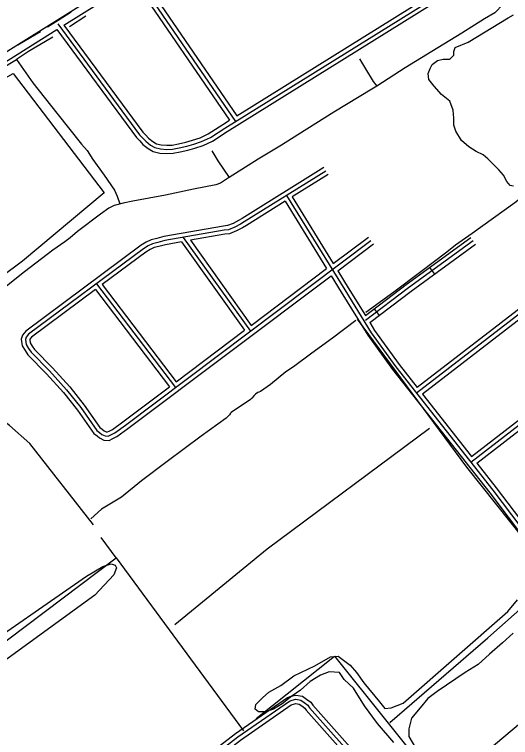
# Model space of a CAD drawing. Extents: x 3297772 to 3335630, y 634068 to 659439.
# Drawn here: x 3305245 to 3307038, y 643022 to 645638 of the extents above; entities that cross this region are included whole.
import ezdxf

# ---------------------------------------------------------------- set-up
doc = ezdxf.new("R2010")
doc.units = 0
for name, color, linetype in [('V-DTCH-CNTR', 7, 'Continuous'), ('V-ROAD-CNTR', 7, 'Continuous'), ('V-SITE-OTLN', 7, 'Continuous'), ('V-SITE-VEGE', 7, 'Continuous'), ('V-TOPO-SHOR', 7, 'Continuous')]:
    doc.layers.add(name, color=color, linetype=linetype)

msp = doc.modelspace()

# ---------------------------------------------------------------- linework, layer by layer
at = {"layer": 'V-DTCH-CNTR'}
msp.add_lwpolyline([(3306701.5, 642765.8), (3306840.5, 642878.9), (3307157, 643145.1), (3307387.3, 643331.3)], dxfattribs=at)
at = {"layer": 'V-ROAD-CNTR'}
for p, q in [((3306745.4, 644722.7), (3306763, 644698.5)), ((3306544.8, 644573.1), (3306562.9, 644549.2))]:
    msp.add_line(p, q, dxfattribs=at)
for points in [[(3306048.1, 645271.6), (3306792.2, 645736.1), (3306802.9, 645742.6), (3306816.6, 645753.1), (3306824.9, 645759.4), (3306838.1, 645774.8), (3306927.4, 645907.6), (3306937, 645923.9), (3306940.1, 645944.8), (3306940.8, 645949.7), (3306939.7, 645960.1), (3306937.3, 645967.4), (3306932.8, 645975.6), (3306853.5, 646111.9)], [(3305682.9, 645779.5), (3306043.8, 645251.3)], [(3305703.9, 645775.3), (3306048.1, 645271.6)], [(3305423.6, 645599.8), (3305550.8, 645679.5), (3305678.4, 645759.4)], [(3305678.4, 645759.4), (3306022.6, 645255.7)], [(3304348.3, 644644.8), (3304371.9, 644643.2), (3304401.3, 644656.7), (3304416.3, 644675.3), (3304422.9, 644688.2), (3304428.9, 644733.8), (3304437.4, 644790.5), (3304446.9, 644839.7), (3304469.8, 644888.3), (3304495.2, 644927.5), (3304551.2, 645003), (3304618.3, 645087.1), (3304659.9, 645131.9), (3304686.4, 645161.9), (3304711.1, 645181.1), (3304736, 645199.6), (3304755, 645213.7), (3305103.7, 645434.8), (3305534.9, 645704.9), (3305573.4, 645729)], [(3305398.1, 645583.8), (3305685.9, 645192.9), (3305698.3, 645180.6), (3305709.1, 645168.4), (3305728.5, 645153.5), (3305746.8, 645142.7), (3305770, 645136.9), (3305795.3, 645135.1), (3305818, 645136.2), (3305843.5, 645141.2), (3305871.6, 645147.4), (3305897.1, 645155.2), (3305927, 645164.3), (3305960.3, 645180.4), (3306013.5, 645214.7), (3306807.9, 645710.5)], [(3305401.8, 645604.1), (3305697.3, 645202.8), (3305709.2, 645190.9), (3305719.4, 645179.4), (3305736.9, 645166), (3305752.6, 645156.7), (3305772.3, 645151.8), (3305795.4, 645150.2), (3305816.2, 645151.2), (3305840.4, 645155.9), (3305867.8, 645162), (3305892.7, 645169.6), (3305921.5, 645178.3), (3305953, 645193.5), (3306005.5, 645227.4), (3306800.1, 645723.3)], [(3304334.7, 644615.7), (3304377.5, 644612.7), (3304420.3, 644632.4), (3304441.6, 644658.9), (3304452, 644679.1), (3304458.6, 644729.7), (3304466.9, 644785.4), (3304475.6, 644830.3), (3304496.1, 644873.7), (3304519.9, 644910.4), (3304575, 644984.7), (3304641.1, 645067.5), (3304682.1, 645111.7), (3304707.1, 645139.9), (3304729.3, 645157.3), (3304753.9, 645175.5), (3304772, 645189), (3305119.7, 645409.4), (3305398.1, 645583.8)], [(3305423.6, 645599.8), (3305708.7, 645212.6), (3305720.2, 645201.2), (3305729.7, 645190.4), (3305745.3, 645178.4), (3305758.3, 645170.7), (3305774.7, 645166.6), (3305795.6, 645165.2), (3305814.4, 645166.1), (3305837.3, 645170.6), (3305863.9, 645176.5), (3305888.3, 645183.9), (3305916, 645192.3), (3305945.6, 645206.6), (3305997.5, 645240), (3306022.6, 645255.7)], [(3308200.2, 645430.3), (3307453, 644849.7), (3306698.5, 644267.7)], [(3306894.9, 644018), (3307826.2, 644738.6), (3308394.3, 645178.4)], [(3306362.9, 645084.5), (3306067.7, 644900.5), (3306054.4, 644892.6), (3306035.3, 644882.6), (3306014.4, 644874.4), (3306000.5, 644872.9), (3305784.7, 644834.8), (3305759.3, 644828.3), (3305739.3, 644823.3), (3305721.3, 644814.6), (3305702.6, 644803.4), (3305285.6, 644492.9), (3305273.9, 644478.6), (3305269, 644463.2), (3305273.2, 644439.6), (3305282.9, 644422.5), (3305293.4, 644406.6), (3305360.4, 644338.7), (3305422, 644271.1), (3305472.8, 644206.9), (3305531.5, 644122.1), (3305543.6, 644113.4), (3305552.6, 644106.3), (3305568.2, 644098.7), (3305586.7, 644097.2), (3305600.2, 644103.8), (3305615, 644111.6), (3305654.8, 644140.2), (3306389.2, 644693.2)], [(3306370.8, 645071.7), (3306075.5, 644887.6), (3306061.7, 644879.5), (3306041.5, 644868.9), (3306018, 644859.7), (3306002.6, 644858.1), (3305787.9, 644820.1), (3305763, 644813.7), (3305744.4, 644809.1), (3305728.4, 644801.4), (3305711, 644791), (3305296.1, 644481.9), (3305287.3, 644471.3), (3305284.4, 644462.2), (3305287.5, 644444.8), (3305295.7, 644430.3), (3305305.1, 644416.1), (3305371.3, 644349), (3305433.4, 644280.8), (3305484.9, 644215.8), (3305542.4, 644132.8), (3305552.6, 644125.4), (3305560.6, 644119.1), (3305572.2, 644113.4), (3305583.8, 644112.5), (3305593.4, 644117.2), (3305607.1, 644124.4), (3305645.9, 644152.3), (3306533.2, 644820.4)], [(3306378.7, 645059), (3306249, 644978.1)], [(3306228.5, 644983), (3306438.5, 644641.8), (3306534.4, 644487), (3306623.3, 644363.4), (3306974.7, 643916.6), (3307244.1, 643559.8), (3307330.3, 643458.7), (3307470.2, 643290), (3307953.7, 642747.9)], [(3306249, 644978.1), (3306397.5, 644737)], [(3306223.6, 644962.3), (3306083.3, 644874.8), (3306069, 644866.3), (3306047.7, 644855.2), (3306021.6, 644845), (3306004.7, 644843.2), (3305881.1, 644821.3)], [(3306223.6, 644962.3), (3306373.4, 644718.9)], [(3307500.9, 644905.9), (3307443.8, 644861.6), (3306701.1, 644288.7)], [(3307525.7, 644887.2), (3307462.2, 644837.9), (3306719.7, 644265.1)], [(3305855.1, 644832), (3306097.6, 644492.4)], [(3305881.1, 644821.3), (3306100.8, 644513.6)], [(3306397.5, 644737), (3306524.2, 644832.4)], [(3306513.4, 644549.3), (3306660.7, 644661), (3306894.1, 644831.2)], [(3306902.9, 644819), (3306669.6, 644648.9), (3306514, 644530.9)], [(3305848.4, 644815.6), (3305791.1, 644805.4), (3305766.6, 644799.2), (3305749.5, 644794.9), (3305735.5, 644788.1), (3305719.3, 644778.5), (3305561.9, 644661.2)], [(3305848.4, 644815.6), (3306076.8, 644495.6)], [(3306413.3, 644711.3), (3306542.2, 644808.4)], [(3306529.3, 644523.7), (3306678.6, 644636.9), (3306911.8, 644806.9)], [(3306100.8, 644513.6), (3306373.4, 644718.9)], [(3306389.2, 644693.2), (3306425.7, 644633.9), (3306522, 644478.6), (3306611.3, 644354.4), (3306962.8, 643907.5), (3307232.4, 643550.4), (3307318.9, 643449.1), (3307458.8, 643280.2), (3307942.5, 642737.9)], [(3306413.3, 644711.3), (3306451.2, 644649.7), (3306513.4, 644549.3)], [(3305540.8, 644664.2), (3305826.4, 644288.2)], [(3305537.8, 644643.3), (3305306.5, 644471), (3305300.7, 644464.1), (3305299.9, 644461.2), (3305301.9, 644449.9), (3305308.5, 644438.1), (3305316.8, 644425.6), (3305382.2, 644359.4), (3305444.9, 644290.5), (3305497, 644224.8), (3305553.2, 644143.4), (3305561.6, 644137.4), (3305568.6, 644131.9), (3305576.3, 644128.1), (3305580.9, 644127.8), (3305586.6, 644130.6), (3305599.2, 644137.2), (3305637, 644164.4), (3305805.4, 644291.1)], [(3305537.8, 644643.3), (3305805.4, 644291.1)], [(3305561.9, 644661.2), (3305829.3, 644309.2)], [(3306897.5, 644039), (3307701.7, 644661.2)], [(3306916.1, 644015.4), (3307720.1, 644637.5)], [(3306529.3, 644523.7), (3306546.9, 644495.3), (3306635.3, 644372.4), (3306701.1, 644288.7)], [(3305829.3, 644309.2), (3306076.8, 644495.6)], [(3306719.7, 644265.1), (3306897.5, 644039)], [(3306916.1, 644015.4), (3306986.6, 643925.8), (3307093.5, 643784.1)], [(3304642.5, 641911.3), (3305318, 642447.9), (3305766.9, 642822.8), (3306043.7, 643036.4), (3306231.8, 643167.6), (3306244.8, 643172), (3306261.5, 643175.9), (3306286.6, 643171.4), (3306301.1, 643160.7), (3306316.7, 643150), (3306323.8, 643139.3), (3306904.2, 642485.1)], [(3304651.8, 641899.6), (3305327.5, 642436.3), (3305776.3, 642811.1), (3306052.5, 643024.3), (3306238.6, 643154.1), (3306248.9, 643157.5), (3306261.9, 643160.5), (3306280.5, 643157.2), (3306292.4, 643148.5), (3306305.8, 643139.3), (3306311.9, 643130.1), (3306893, 642475.2)], [(3304661.1, 641887.9), (3305336.9, 642424.7), (3305785.7, 642799.4), (3306061.4, 643012.2), (3306245.4, 643140.5), (3306253, 643143.1), (3306262.3, 643145.2), (3306274.4, 643143.1), (3306283.7, 643136.3), (3306294.9, 643128.6), (3306299.9, 643120.9), (3306881.8, 642465.2)]]:
    msp.add_lwpolyline(points, dxfattribs=at)
at = {"layer": 'V-SITE-OTLN'}
msp.add_lwpolyline([(3305049.5, 644578.9), (3304771.6, 645131.9), (3305031, 645307.2), (3305240.6, 645424.8), (3305568.5, 644993.3), (3305273.9, 644745.7)], close=True, dxfattribs=at)
at = {"layer": 'V-SITE-VEGE'}
for points in [[(3307049.4, 645017.2), (3307037.1, 645019.7), (3307024.9, 645034.4), (3307012.6, 645056.6), (3306995.4, 645076.2), (3306956.1, 645115.5), (3306938.9, 645130.3), (3306914.3, 645142.6), (3306887.3, 645159.8), (3306860.3, 645181.9), (3306840.6, 645216.3), (3306833.3, 645238.4), (3306833.3, 645263), (3306830.8, 645292.5), (3306818.5, 645324.5), (3306789.1, 645349.1), (3306762, 645378.6), (3306742.4, 645403.1), (3306739.9, 645425.3), (3306747.3, 645442.5), (3306754.7, 645457.2), (3306774.3, 645472), (3306794, 645476.9), (3306818.5, 645476.9), (3306833.3, 645491.6), (3306833.3, 645503.9), (3306838.2, 645518.7), (3306884.9, 645538.3), (3307029.8, 645626.8), (3307049.4, 645636.6)], [(3304154.7, 642608.4), (3305073.4, 643306.5), (3305505.7, 643606.3), (3305564.6, 643640.7), (3305594.1, 643650.6), (3305608.8, 643645.7), (3305613.7, 643635.8), (3305603.9, 643611.2), (3305535.1, 643537.5), (3305088.1, 643213), (3304424.9, 642721.4)], [(3306615.9, 643004.1), (3306556.9, 643072.9), (3306510.3, 643136.8), (3306471, 643200.8), (3306436.6, 643232.7), (3306419.4, 643257.3), (3306382.5, 643259.7), (3306350.6, 643247.5), (3306313.8, 643225.3), (3306279.4, 643193.4), (3306247.5, 643171.3), (3306213.1, 643144.2), (3306181.1, 643124.6), (3306151.7, 643114.7), (3306127.1, 643114.7), (3306114.8, 643124.6), (3306117.3, 643141.8), (3306141.8, 643166.3), (3306163.9, 643186), (3306208.2, 643210.6), (3306254.8, 643245), (3306331, 643281.9), (3306387.5, 643313.8), (3306414.5, 643316.3), (3306434.1, 643301.5), (3306458.7, 643284.3), (3306480.8, 643257.3), (3306507.8, 643220.4), (3306564.3, 643151.6), (3306584, 643127), (3306606.1, 643129.5), (3306650.3, 643146.7), (3307028.5, 643478.5), (3307062.9, 643520.3)], [(3307048.2, 643399.9), (3307008.9, 643365.4), (3306962.2, 643323.7), (3306920.5, 643286.8), (3306873.8, 643257.3), (3306773.1, 643188.5), (3306738.7, 643163.9), (3306711.7, 643129.5), (3306679.8, 643092.6), (3306669.9, 643053.3), (3306669.9, 643026.2), (3306694.5, 642984.5)]]:
    msp.add_lwpolyline(points, dxfattribs=at)
at = {"layer": 'V-TOPO-SHOR'}
for p, q in [((3305503, 645631.8), (3305443.4, 645593.9)), ((3305338.6, 645575), (3305257, 645527.1)), ((3305612.9, 643672.5), (3305557.7, 643746.1))]:
    msp.add_line(p, q, dxfattribs=at)
for points in [[(3307066.4, 645773.7), (3307036.9, 645724.8), (3307006.3, 645674.5), (3307001.3, 645666.3), (3306990.9, 645654.3), (3306981.4, 645644.9), (3306944.3, 645622.7), (3306862.2, 645570.5), (3306753.3, 645504.7), (3306657.4, 645444.9), (3306554.2, 645379.5), (3306537.3, 645368.7), (3306399.9, 645285), (3306268.6, 645202.9), (3306209.8, 645166.1), (3306126, 645114.8), (3306020.8, 645049), (3306018, 645047.3), (3305989.5, 645027.6), (3305972.2, 645021.7), (3305892.1, 645006.5), (3305791.2, 644984.6), (3305672.2, 644962.8), (3305637.7, 644956.1)], [(3305450, 645646.2), (3305402.9, 645616.8), (3305364.5, 645592)], [(3307960.1, 645636), (3307889.4, 645585.5), (3307817.5, 645534.3), (3307741.1, 645477), (3307640.2, 645399.6), (3307520.9, 645309.3), (3307398.1, 645219.8), (3307316.5, 645159), (3307277, 645129.4), (3307191, 645063.4), (3307053.2, 644957.4), (3306899.7, 644846.2), (3306839.2, 644803.7), (3306807.6, 644778.4), (3306713.7, 644707.2), (3306616.3, 644633.3), (3306515.6, 644560.5)], [(3305383.8, 645556.8), (3305296, 645505), (3305252, 645475.6)], [(3304862, 645220.3), (3304966.3, 645289.1), (3305067.5, 645354.1), (3305193.8, 645440.7), (3305252, 645475.6)], [(3305252, 645475.6), (3305310.9, 645390.9), (3305398.4, 645280.9), (3305487.5, 645169.5), (3305507.7, 645145.9), (3305527.8, 645113.8), (3305568.8, 645057.3), (3305606, 645003.1), (3305616, 644981.2), (3305625.7, 644952.9)], [(3306492.3, 645477.3), (3306513.7, 645442.1), (3306541.1, 645395.5), (3306554.2, 645379.5)], [(3305957.7, 645145.2), (3305980.4, 645108.6), (3306020.8, 645049)], [(3305637.7, 644956.1), (3305605.6, 644947.7), (3305586, 644937.6), (3305556.2, 644916), (3305473, 644853.2), (3305446.3, 644830), (3305426.7, 644816), (3305383.5, 644785.1), (3305280.7, 644706.8), (3305215.5, 644654.9)], [(3305530.1, 643792.1), (3305300.1, 644086.6), (3305226.5, 644151), (3304720.4, 644537.5), (3304490.4, 644721.5)], [(3307193.3, 643598.9), (3307126.6, 643678.3), (3307092.1, 643733.5), (3306880.4, 644000.3), (3306484.8, 644536.3)], [(3306478.3, 644530.6), (3306394.3, 644467.4), (3306319.7, 644412.7), (3306253.8, 644363)], [(3306253.8, 644363), (3306226, 644344.9), (3306170.3, 644299.9), (3306134.4, 644273.7), (3306128.8, 644272), (3306124, 644270.2), (3306116.2, 644265), (3306110.9, 644260.3), (3306102.7, 644249.7), (3306097.6, 644245.6), (3306028, 644198.7), (3306025.6, 644195.5), (3306022.2, 644189.9), (3306017.4, 644184.6), (3306009.6, 644178.2), (3305920.2, 644112.8), (3305797.2, 644020.6), (3305704.2, 643951.5)], [(3306744.7, 644140.6), (3306158.1, 643703.6), (3305824.6, 643429.8)], [(3305704.2, 643951.5), (3305631.3, 643892.2), (3305560, 643848.5), (3305520.9, 643814)], [(3304113.1, 642540.7), (3305612.9, 643672.5), (3306073, 643046.8)], [(3306602.1, 643076.7), (3306956.3, 643382.7), (3307188.7, 643589.7), (3307193.3, 643598.9), (3307393.4, 643352.8), (3307515.3, 643214.7)], [(3306119, 643090.5), (3306402, 643316), (3306770, 642855.9)]]:
    msp.add_lwpolyline(points, dxfattribs=at)

doc.saveas('drawing.dxf')
